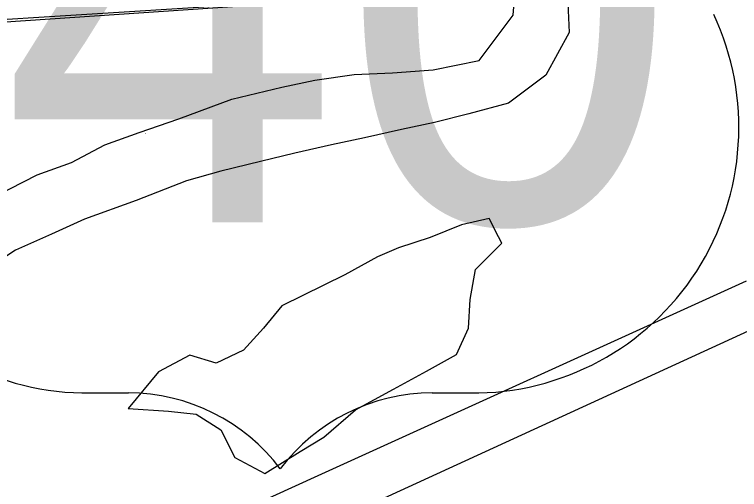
# Model space of a CAD drawing. Extents: x 0 to 34, y 0 to 22.
# Drawn here: x 7.447 to 7.6567, y 17.9332 to 18.0708 of the extents above; entities that cross this region are included whole.
import ezdxf

# ---------------------------------------------------------------- set-up
doc = ezdxf.new("R2010")
doc.units = 0
for name, color, linetype in [('GM_X_Major_River', 7, 'Continuous'), ('GM_X_Minor_Lake', 7, 'Continuous'), ('GM_X_Rail_Line', 7, 'Continuous'), ('GM_X_State_Route', 7, 'Continuous'), ('GM_X_US_Location', 7, 'Continuous'), ('GM_X_US_Route', 7, 'Continuous'), ('GM_X_US_Shield', 7, 'Continuous'), ('SC_Shading1', 7, 'Continuous')]:
    doc.layers.add(name, color=color, linetype=linetype)

msp = doc.modelspace()

# ---------------------------------------------------------------- linework, layer by layer
at = {"layer": 'GM_X_Major_River'}
for points in [[(7.473052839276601, 18.03308236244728), (7.483005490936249, 18.036646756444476), (7.494484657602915, 18.04055584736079), (7.509804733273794, 18.046275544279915), (7.524308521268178, 18.049733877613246), (7.53384639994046, 18.051788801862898), (7.54527443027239, 18.053419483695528), (7.556293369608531, 18.053921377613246), (7.568079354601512, 18.054783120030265), (7.581427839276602, 18.05750849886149), (7.59122897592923, 18.07057478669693), (7.592304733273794, 18.083845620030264), (7.591817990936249, 18.09525471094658), (7.58953389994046, 18.110887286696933), (7.588244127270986, 18.120413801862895), (7.587018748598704, 18.132601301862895), (7.585022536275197, 18.144427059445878), (7.582685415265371, 18.157779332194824), (7.5810698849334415, 18.169595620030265), (7.579518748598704, 18.184069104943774), (7.579367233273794, 18.193570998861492), (7.578835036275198, 18.203082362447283), (7.5783123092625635, 18.212974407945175), (7.577511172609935, 18.227052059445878)], [(7.590823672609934, 18.228258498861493), (7.593611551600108, 18.21793463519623), (7.595607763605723, 18.206108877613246), (7.596897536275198, 18.196578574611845), (7.597780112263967, 18.18591948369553), (7.597780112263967, 18.169963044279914), (7.597823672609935, 18.155902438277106), (7.598732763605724, 18.146381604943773), (7.600005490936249, 18.136095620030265), (7.601594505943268, 18.123141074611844), (7.603172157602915, 18.10980584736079), (7.604047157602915, 18.098767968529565), (7.60527443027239, 18.08658046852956), (7.6069259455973, 18.07628501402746), (7.607431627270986, 18.06563539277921), (7.600683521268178, 18.053256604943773), (7.589861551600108, 18.045154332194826), (7.578401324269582, 18.042002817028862), (7.568475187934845, 18.039578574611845), (7.5589354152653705, 18.037521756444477), (7.548251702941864, 18.03511455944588), (7.538713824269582, 18.03305963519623)], [(7.538713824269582, 18.03305963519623), (7.528028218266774, 18.030650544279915), (7.51810397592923, 18.028224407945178), (7.50664943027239, 18.025453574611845), (7.496713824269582, 18.022648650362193), (7.482155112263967, 18.016911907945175), (7.4672251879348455, 18.01156531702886), (7.457632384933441, 18.00723198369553), (7.4472744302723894, 18.002536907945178), (7.437634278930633, 17.996303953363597)], [(7.441575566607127, 18.01824713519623), (7.4534884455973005, 18.02442327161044), (7.463441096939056, 18.027989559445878), (7.473052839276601, 18.03308236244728)]]:
    msp.add_lwpolyline(points, dxfattribs=at)
at = {"layer": 'GM_X_Minor_Lake'}
for points in [[(7.58702443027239, 18.006436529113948), (7.58427443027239, 18.011775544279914), (7.576316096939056, 18.00993652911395), (7.567208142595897, 18.006209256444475), (7.55810397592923, 18.0032414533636), (7.552032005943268, 18.00062971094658), (7.5425338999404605, 17.995387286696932), (7.524306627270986, 17.986413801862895), (7.51896193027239, 17.98000471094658), (7.513236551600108, 17.973597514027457), (7.505264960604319, 17.969862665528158), (7.497715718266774, 17.97219221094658), (7.488600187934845, 17.967328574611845), (7.479802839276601, 17.956728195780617)], [(7.479802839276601, 17.956728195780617), (7.491537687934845, 17.95592516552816), (7.499477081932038, 17.95511077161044), (7.5066285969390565, 17.950504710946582), (7.510730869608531, 17.942508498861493), (7.519393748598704, 17.937892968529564), (7.52965889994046, 17.944267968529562), (7.536499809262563, 17.948389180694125), (7.545638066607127, 17.956288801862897), (7.556655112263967, 17.962279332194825), (7.566153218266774, 17.967519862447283), (7.574891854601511, 17.972389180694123), (7.57835397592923, 17.97994978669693), (7.578795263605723, 17.98829448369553), (7.580376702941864, 17.997006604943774), (7.588001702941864, 18.004540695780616), (7.58702443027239, 18.006436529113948)]]:
    msp.add_lwpolyline(points, dxfattribs=at)
at = {"layer": 'GM_X_Rail_Line'}
for points in [[(6.6794546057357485, 17.976918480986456), (6.731272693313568, 17.99655104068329), (6.769088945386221, 18.014782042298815), (7.042185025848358, 18.04146381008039), (7.664013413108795, 18.083628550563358), (7.707882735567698, 18.093776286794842), (7.749964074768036, 18.09997699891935), (7.858876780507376, 18.09751488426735), (7.889397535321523, 18.113662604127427), (7.966135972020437, 18.140929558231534), (8.034635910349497, 18.15948826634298), (8.08290848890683, 18.16940677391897), (8.12622469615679, 18.173128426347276), (8.15821333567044, 18.172581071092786), (8.195639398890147, 18.171260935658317), (8.249976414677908, 18.164899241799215), (8.303813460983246, 18.155342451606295), (8.339836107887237, 18.14658676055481), (8.617273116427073, 18.051854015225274), (8.900000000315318, 18.02562077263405)], [(6.567716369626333, 17.49721740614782), (6.8645185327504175, 17.6320477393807), (7.013137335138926, 17.699156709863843), (7.211732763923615, 17.7898882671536), (7.534842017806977, 17.93734751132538), (7.658771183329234, 17.99363547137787)]]:
    msp.add_lwpolyline(points, dxfattribs=at)
at = {"layer": 'GM_X_State_Route'}
msp.add_lwpolyline([(7.43085738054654, 18.068571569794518), (7.504831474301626, 18.073200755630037), (7.559766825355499, 18.07693520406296), (7.583950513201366, 18.078780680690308), (7.613359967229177, 18.08041485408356), (7.625812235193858, 18.08116675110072)], dxfattribs=at)
at = {"layer": 'GM_X_US_Route'}
msp.add_lwpolyline([(7.43085738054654, 18.068571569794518), (7.504831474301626, 18.073200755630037), (7.559766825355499, 18.07693520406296), (7.583950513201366, 18.078780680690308), (7.613359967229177, 18.08041485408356), (7.625812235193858, 18.08116675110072)], dxfattribs=at)
at = {"layer": 'GM_X_US_Shield'}
for p, q in [((7.468933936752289, 17.961204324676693), (7.479920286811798, 17.961204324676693)), ((7.567811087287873, 17.961204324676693), (7.578797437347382, 17.961204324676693))]:
    msp.add_line(p, q, dxfattribs=at)
for centre, radius, start, end in [((7.468077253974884, 18.038104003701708), 0.07690445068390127, 154.8319194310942, 270.63826363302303), ((7.579654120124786, 18.038104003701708), 0.07690445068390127, 269.36173636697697, 25.168080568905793), ((7.479920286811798, 17.9062725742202), 0.05493175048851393, 36.86989764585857, 89.99999993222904), ((7.567811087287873, 17.9062725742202), 0.05493175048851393, 90.00000006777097, 143.13010235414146)]:
    msp.add_arc(centre, radius, start, end, dxfattribs=at)
at = {"layer": 'SC_Shading1'}
msp.add_lwpolyline([(7.667388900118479, 17.982836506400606), (7.630017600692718, 17.965683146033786), (7.544485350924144, 17.926425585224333), (7.545655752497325, 17.92296540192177), (7.542189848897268, 17.921389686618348), (7.544324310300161, 17.91507712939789), (7.536367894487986, 17.90170589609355), (7.660284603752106, 17.892177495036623)], dxfattribs=at)

# ---------------------------------------------------------------- texts
at = {"layer": 'GM_X_US_Location'}
msp.add_text('40', height=0.0001893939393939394, rotation=1e-05, dxfattribs=at).set_placement((7.484699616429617, 18.03631626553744))
at = {"layer": 'GM_X_US_Shield'}
msp.add_text('40', height=0.13183620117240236, dxfattribs=at).set_placement((7.442964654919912, 18.010642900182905))

doc.saveas('drawing.dxf')
